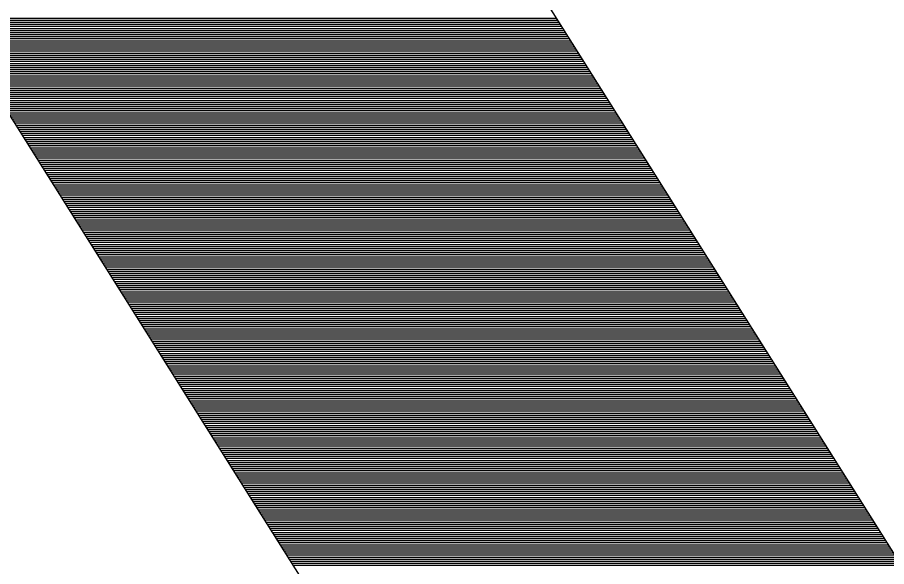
# Model space of a CAD drawing. Extents: x 1398460 to 1408037, y 380768 to 383968.
# Drawn here: x 1399834.677 to 1399838.903, y 382458.463 to 382461.133 of the extents above; entities that cross this region are included whole.
import ezdxf

# ---------------------------------------------------------------- set-up
doc = ezdxf.new("R2010")
doc.units = 0
doc.layers.add('Default', color=7, linetype='Continuous')

msp = doc.modelspace()

# ---------------------------------------------------------------- linework, layer by layer
at = {"layer": 'Default'}
for p, q in [((1399840.4378, 382456.147), (1399825.4767, 382479.8858)), ((1399838.3228, 382454.814), (1399823.3617, 382478.5528)), ((1399837.2985, 382461.1281), (1399834.3434, 382461.1281)), ((1399837.3048, 382461.1181), (1399834.3497, 382461.1181)), ((1399837.3111, 382461.1081), (1399834.356, 382461.1081)), ((1399837.3174, 382461.0981), (1399834.3623, 382461.0981)), ((1399837.3237, 382461.0881), (1399834.3686, 382461.0881)), ((1399837.33, 382461.0781), (1399834.3749, 382461.0781)), ((1399837.3363, 382461.0681), (1399834.3812, 382461.0681)), ((1399837.3426, 382461.0581), (1399834.3875, 382461.0581)), ((1399837.3489, 382461.0481), (1399834.3938, 382461.0481)), ((1399837.3552, 382461.0381), (1399834.4002, 382461.0381)), ((1399837.3615, 382461.0281), (1399834.4065, 382461.0281)), ((1399837.3678, 382461.0181), (1399834.4128, 382461.0181)), ((1399837.3741, 382461.0081), (1399834.4191, 382461.0081)), ((1399837.3804, 382460.9981), (1399834.4254, 382460.9981)), ((1399837.3867, 382460.9881), (1399834.4317, 382460.9881)), ((1399837.393, 382460.9781), (1399834.438, 382460.9781)), ((1399837.3994, 382460.9681), (1399834.4443, 382460.9681)), ((1399837.4057, 382460.9581), (1399834.4506, 382460.9581)), ((1399837.412, 382460.9481), (1399834.4569, 382460.9481)), ((1399837.4183, 382460.9381), (1399834.4632, 382460.9381)), ((1399837.4246, 382460.9281), (1399834.4695, 382460.9281)), ((1399837.4309, 382460.9181), (1399834.4758, 382460.9181)), ((1399837.4372, 382460.9081), (1399834.4821, 382460.9081)), ((1399837.4435, 382460.8981), (1399834.4884, 382460.8981)), ((1399837.4498, 382460.8881), (1399834.4947, 382460.8881)), ((1399837.4561, 382460.8781), (1399834.501, 382460.8781)), ((1399837.4624, 382460.8681), (1399834.5073, 382460.8681)), ((1399837.4687, 382460.8581), (1399834.5136, 382460.8581)), ((1399837.475, 382460.8481), (1399834.5199, 382460.8481)), ((1399837.4813, 382460.8381), (1399834.5262, 382460.8381)), ((1399837.4876, 382460.8281), (1399834.5325, 382460.8281)), ((1399837.4939, 382460.8181), (1399834.5388, 382460.8181)), ((1399837.5002, 382460.8081), (1399834.5451, 382460.8081)), ((1399837.5065, 382460.7981), (1399834.5514, 382460.7981)), ((1399837.5128, 382460.7881), (1399834.5577, 382460.7881)), ((1399837.5191, 382460.7781), (1399834.564, 382460.7781)), ((1399837.5254, 382460.7681), (1399834.5703, 382460.7681)), ((1399837.5317, 382460.7581), (1399834.5766, 382460.7581)), ((1399837.538, 382460.7481), (1399834.5829, 382460.7481)), ((1399837.5443, 382460.7381), (1399834.5892, 382460.7381)), ((1399837.5506, 382460.7281), (1399834.5955, 382460.7281)), ((1399837.5569, 382460.7181), (1399834.6018, 382460.7181)), ((1399837.5632, 382460.7081), (1399834.6081, 382460.7081)), ((1399837.5695, 382460.6981), (1399834.6144, 382460.6981)), ((1399837.5758, 382460.6881), (1399834.6207, 382460.6881)), ((1399837.5821, 382460.6781), (1399834.627, 382460.6781)), ((1399837.5884, 382460.6681), (1399834.6333, 382460.6681)), ((1399837.5947, 382460.6581), (1399834.6396, 382460.6581)), ((1399837.601, 382460.6481), (1399834.6459, 382460.6481)), ((1399837.6073, 382460.6381), (1399834.6522, 382460.6381)), ((1399837.6136, 382460.6281), (1399834.6585, 382460.6281)), ((1399837.6199, 382460.6181), (1399834.6649, 382460.6181)), ((1399837.6262, 382460.6081), (1399834.6712, 382460.6081)), ((1399837.6325, 382460.5981), (1399834.6775, 382460.5981)), ((1399837.6388, 382460.5881), (1399834.6838, 382460.5881)), ((1399837.6451, 382460.5781), (1399834.6901, 382460.5781)), ((1399837.6514, 382460.5681), (1399834.6964, 382460.5681)), ((1399837.6577, 382460.5581), (1399834.7027, 382460.5581)), ((1399837.6641, 382460.5481), (1399834.709, 382460.5481)), ((1399837.6704, 382460.5381), (1399834.7153, 382460.5381)), ((1399837.6767, 382460.5281), (1399834.7216, 382460.5281)), ((1399837.683, 382460.5181), (1399834.7279, 382460.5181)), ((1399837.6893, 382460.5081), (1399834.7342, 382460.5081)), ((1399837.6956, 382460.4981), (1399834.7405, 382460.4981)), ((1399837.7019, 382460.4881), (1399834.7468, 382460.4881)), ((1399837.7082, 382460.4781), (1399834.7531, 382460.4781)), ((1399837.7145, 382460.4681), (1399834.7594, 382460.4681)), ((1399837.7208, 382460.4581), (1399834.7657, 382460.4581)), ((1399837.7271, 382460.4481), (1399834.772, 382460.4481)), ((1399837.7334, 382460.4381), (1399834.7783, 382460.4381)), ((1399837.7397, 382460.4281), (1399834.7846, 382460.4281)), ((1399837.746, 382460.4181), (1399834.7909, 382460.4181)), ((1399837.7523, 382460.4081), (1399834.7972, 382460.4081)), ((1399837.7586, 382460.3981), (1399834.8035, 382460.3981)), ((1399837.7649, 382460.3881), (1399834.8098, 382460.3881)), ((1399837.7712, 382460.3781), (1399834.8161, 382460.3781)), ((1399837.7775, 382460.3681), (1399834.8224, 382460.3681)), ((1399837.7838, 382460.3581), (1399834.8287, 382460.3581)), ((1399837.7901, 382460.3481), (1399834.835, 382460.3481)), ((1399837.7964, 382460.3381), (1399834.8413, 382460.3381)), ((1399837.8027, 382460.3281), (1399834.8476, 382460.3281)), ((1399837.809, 382460.3181), (1399834.8539, 382460.3181)), ((1399837.8153, 382460.3081), (1399834.8602, 382460.3081)), ((1399837.8216, 382460.2981), (1399834.8665, 382460.2981)), ((1399837.8279, 382460.2881), (1399834.8728, 382460.2881)), ((1399837.8342, 382460.2781), (1399834.8791, 382460.2781)), ((1399837.8405, 382460.2681), (1399834.8854, 382460.2681)), ((1399837.8468, 382460.2581), (1399834.8917, 382460.2581)), ((1399837.8531, 382460.2481), (1399834.898, 382460.2481)), ((1399837.8594, 382460.2381), (1399834.9043, 382460.2381)), ((1399837.8657, 382460.2281), (1399834.9106, 382460.2281)), ((1399837.872, 382460.2181), (1399834.9169, 382460.2181)), ((1399837.8783, 382460.2081), (1399834.9232, 382460.2081)), ((1399837.8846, 382460.1981), (1399834.9296, 382460.1981)), ((1399837.8909, 382460.1881), (1399834.9359, 382460.1881)), ((1399837.8972, 382460.1781), (1399834.9422, 382460.1781)), ((1399837.9035, 382460.1681), (1399834.9485, 382460.1681)), ((1399837.9098, 382460.1581), (1399834.9548, 382460.1581)), ((1399837.9161, 382460.1481), (1399834.9611, 382460.1481)), ((1399837.9224, 382460.1381), (1399834.9674, 382460.1381)), ((1399837.9288, 382460.1281), (1399834.9737, 382460.1281)), ((1399837.9351, 382460.1181), (1399834.98, 382460.1181)), ((1399837.9414, 382460.1081), (1399834.9863, 382460.1081)), ((1399837.9477, 382460.0981), (1399834.9926, 382460.0981)), ((1399837.954, 382460.0881), (1399834.9989, 382460.0881)), ((1399837.9603, 382460.0781), (1399835.0052, 382460.0781)), ((1399837.9666, 382460.0681), (1399835.0115, 382460.0681)), ((1399837.9729, 382460.0581), (1399835.0178, 382460.0581)), ((1399837.9792, 382460.0481), (1399835.0241, 382460.0481)), ((1399837.9855, 382460.0381), (1399835.0304, 382460.0381)), ((1399837.9918, 382460.0281), (1399835.0367, 382460.0281)), ((1399837.9981, 382460.0181), (1399835.043, 382460.0181)), ((1399838.0044, 382460.0081), (1399835.0493, 382460.0081)), ((1399838.0107, 382459.9981), (1399835.0556, 382459.9981)), ((1399838.017, 382459.9881), (1399835.0619, 382459.9881)), ((1399838.0233, 382459.9781), (1399835.0682, 382459.9781)), ((1399838.0296, 382459.9681), (1399835.0745, 382459.9681)), ((1399838.0359, 382459.9581), (1399835.0808, 382459.9581)), ((1399838.0422, 382459.9481), (1399835.0871, 382459.9481)), ((1399838.0485, 382459.9381), (1399835.0934, 382459.9381)), ((1399838.0548, 382459.9281), (1399835.0997, 382459.9281)), ((1399838.0611, 382459.9181), (1399835.106, 382459.9181)), ((1399838.0674, 382459.9081), (1399835.1123, 382459.9081)), ((1399838.0737, 382459.8981), (1399835.1186, 382459.8981)), ((1399838.08, 382459.8881), (1399835.1249, 382459.8881)), ((1399838.0863, 382459.8781), (1399835.1312, 382459.8781)), ((1399838.0926, 382459.8681), (1399835.1375, 382459.8681)), ((1399838.0989, 382459.8581), (1399835.1438, 382459.8581)), ((1399838.1052, 382459.8481), (1399835.1501, 382459.8481)), ((1399838.1115, 382459.8381), (1399835.1564, 382459.8381)), ((1399838.1178, 382459.8281), (1399835.1627, 382459.8281)), ((1399838.1241, 382459.8181), (1399835.169, 382459.8181)), ((1399838.1304, 382459.8081), (1399835.1753, 382459.8081)), ((1399838.1367, 382459.7981), (1399835.1816, 382459.7981)), ((1399838.143, 382459.7881), (1399835.188, 382459.7881)), ((1399838.1493, 382459.7781), (1399835.1943, 382459.7781)), ((1399838.1556, 382459.7681), (1399835.2006, 382459.7681)), ((1399838.1619, 382459.7581), (1399835.2069, 382459.7581)), ((1399838.1682, 382459.7481), (1399835.2132, 382459.7481)), ((1399838.1745, 382459.7381), (1399835.2195, 382459.7381)), ((1399838.1808, 382459.7281), (1399835.2258, 382459.7281)), ((1399838.1872, 382459.7181), (1399835.2321, 382459.7181)), ((1399838.1935, 382459.7081), (1399835.2384, 382459.7081)), ((1399838.1998, 382459.6981), (1399835.2447, 382459.6981)), ((1399838.2061, 382459.6881), (1399835.251, 382459.6881)), ((1399838.2124, 382459.6781), (1399835.2573, 382459.6781)), ((1399838.2187, 382459.6681), (1399835.2636, 382459.6681)), ((1399838.225, 382459.6581), (1399835.2699, 382459.6581)), ((1399838.2313, 382459.6481), (1399835.2762, 382459.6481)), ((1399838.2376, 382459.6381), (1399835.2825, 382459.6381)), ((1399838.2439, 382459.6281), (1399835.2888, 382459.6281)), ((1399838.2502, 382459.6181), (1399835.2951, 382459.6181)), ((1399838.2565, 382459.6081), (1399835.3014, 382459.6081)), ((1399838.2628, 382459.5981), (1399835.3077, 382459.5981)), ((1399838.2691, 382459.5881), (1399835.314, 382459.5881)), ((1399838.2754, 382459.5781), (1399835.3203, 382459.5781)), ((1399838.2817, 382459.5681), (1399835.3266, 382459.5681)), ((1399838.288, 382459.5581), (1399835.3329, 382459.5581)), ((1399838.2943, 382459.5481), (1399835.3392, 382459.5481)), ((1399838.3006, 382459.5381), (1399835.3455, 382459.5381)), ((1399838.3069, 382459.5281), (1399835.3518, 382459.5281)), ((1399838.3132, 382459.5181), (1399835.3581, 382459.5181)), ((1399838.3195, 382459.5081), (1399835.3644, 382459.5081)), ((1399838.3258, 382459.4981), (1399835.3707, 382459.4981)), ((1399838.3321, 382459.4881), (1399835.377, 382459.4881)), ((1399838.3384, 382459.4781), (1399835.3833, 382459.4781)), ((1399838.3447, 382459.4681), (1399835.3896, 382459.4681)), ((1399838.351, 382459.4581), (1399835.3959, 382459.4581)), ((1399838.3573, 382459.4481), (1399835.4022, 382459.4481)), ((1399838.3636, 382459.4381), (1399835.4085, 382459.4381)), ((1399838.3699, 382459.4281), (1399835.4148, 382459.4281)), ((1399838.3762, 382459.4181), (1399835.4211, 382459.4181)), ((1399838.3825, 382459.4081), (1399835.4274, 382459.4081)), ((1399838.3888, 382459.3981), (1399835.4337, 382459.3981)), ((1399838.3951, 382459.3881), (1399835.44, 382459.3881)), ((1399838.4014, 382459.3781), (1399835.4463, 382459.3781)), ((1399838.4077, 382459.3681), (1399835.4527, 382459.3681)), ((1399838.414, 382459.3581), (1399835.459, 382459.3581)), ((1399838.4203, 382459.3481), (1399835.4653, 382459.3481)), ((1399838.4266, 382459.3381), (1399835.4716, 382459.3381)), ((1399838.4329, 382459.3281), (1399835.4779, 382459.3281)), ((1399838.4392, 382459.3181), (1399835.4842, 382459.3181)), ((1399838.4455, 382459.3081), (1399835.4905, 382459.3081)), ((1399838.4519, 382459.2981), (1399835.4968, 382459.2981)), ((1399838.4582, 382459.2881), (1399835.5031, 382459.2881)), ((1399838.4645, 382459.2781), (1399835.5094, 382459.2781)), ((1399838.4708, 382459.2681), (1399835.5157, 382459.2681)), ((1399838.4771, 382459.2581), (1399835.522, 382459.2581)), ((1399838.4834, 382459.2481), (1399835.5283, 382459.2481)), ((1399838.4897, 382459.2381), (1399835.5346, 382459.2381)), ((1399838.496, 382459.2281), (1399835.5409, 382459.2281)), ((1399838.5023, 382459.2181), (1399835.5472, 382459.2181)), ((1399838.5086, 382459.2081), (1399835.5535, 382459.2081)), ((1399838.5149, 382459.1981), (1399835.5598, 382459.1981)), ((1399838.5212, 382459.1881), (1399835.5661, 382459.1881)), ((1399838.5275, 382459.1781), (1399835.5724, 382459.1781)), ((1399838.5338, 382459.1681), (1399835.5787, 382459.1681)), ((1399838.5401, 382459.1581), (1399835.585, 382459.1581)), ((1399838.5464, 382459.1481), (1399835.5913, 382459.1481)), ((1399838.5527, 382459.1381), (1399835.5976, 382459.1381)), ((1399838.559, 382459.1281), (1399835.6039, 382459.1281)), ((1399838.5653, 382459.1181), (1399835.6102, 382459.1181)), ((1399838.5716, 382459.1081), (1399835.6165, 382459.1081)), ((1399838.5779, 382459.0981), (1399835.6228, 382459.0981)), ((1399838.5842, 382459.0881), (1399835.6291, 382459.0881)), ((1399838.5905, 382459.0781), (1399835.6354, 382459.0781)), ((1399838.5968, 382459.0681), (1399835.6417, 382459.0681)), ((1399838.6031, 382459.0581), (1399835.648, 382459.0581)), ((1399838.6094, 382459.0481), (1399835.6543, 382459.0481)), ((1399838.6157, 382459.0381), (1399835.6606, 382459.0381)), ((1399838.622, 382459.0281), (1399835.6669, 382459.0281)), ((1399838.6283, 382459.0181), (1399835.6732, 382459.0181)), ((1399838.6346, 382459.0081), (1399835.6795, 382459.0081)), ((1399838.6409, 382458.9981), (1399835.6858, 382458.9981)), ((1399838.6472, 382458.9881), (1399835.6921, 382458.9881)), ((1399838.6535, 382458.9781), (1399835.6984, 382458.9781)), ((1399838.6598, 382458.9681), (1399835.7047, 382458.9681)), ((1399838.6661, 382458.9581), (1399835.711, 382458.9581)), ((1399838.6724, 382458.9481), (1399835.7174, 382458.9481)), ((1399838.6787, 382458.9381), (1399835.7237, 382458.9381)), ((1399838.685, 382458.9281), (1399835.73, 382458.9281)), ((1399838.6913, 382458.9181), (1399835.7363, 382458.9181)), ((1399838.6976, 382458.9081), (1399835.7426, 382458.9081)), ((1399838.7039, 382458.8981), (1399835.7489, 382458.8981)), ((1399838.7102, 382458.8881), (1399835.7552, 382458.8881)), ((1399838.7166, 382458.8781), (1399835.7615, 382458.8781)), ((1399838.7229, 382458.8681), (1399835.7678, 382458.8681)), ((1399838.7292, 382458.8581), (1399835.7741, 382458.8581)), ((1399838.7355, 382458.8481), (1399835.7804, 382458.8481)), ((1399838.7418, 382458.8381), (1399835.7867, 382458.8381)), ((1399838.7481, 382458.8281), (1399835.793, 382458.8281)), ((1399838.7544, 382458.8181), (1399835.7993, 382458.8181)), ((1399838.7607, 382458.8081), (1399835.8056, 382458.8081)), ((1399838.767, 382458.7981), (1399835.8119, 382458.7981)), ((1399838.7733, 382458.7881), (1399835.8182, 382458.7881)), ((1399838.7796, 382458.7781), (1399835.8245, 382458.7781)), ((1399838.7859, 382458.7681), (1399835.8308, 382458.7681)), ((1399838.7922, 382458.7581), (1399835.8371, 382458.7581)), ((1399838.7985, 382458.7481), (1399835.8434, 382458.7481)), ((1399838.8048, 382458.7381), (1399835.8497, 382458.7381)), ((1399838.8111, 382458.7281), (1399835.856, 382458.7281)), ((1399838.8174, 382458.7181), (1399835.8623, 382458.7181)), ((1399838.8237, 382458.7081), (1399835.8686, 382458.7081)), ((1399838.83, 382458.6981), (1399835.8749, 382458.6981)), ((1399838.8363, 382458.6881), (1399835.8812, 382458.6881)), ((1399838.8426, 382458.6781), (1399835.8875, 382458.6781)), ((1399838.8489, 382458.6681), (1399835.8938, 382458.6681)), ((1399838.8552, 382458.6581), (1399835.9001, 382458.6581)), ((1399838.8615, 382458.6481), (1399835.9064, 382458.6481)), ((1399838.8678, 382458.6381), (1399835.9127, 382458.6381)), ((1399838.8741, 382458.6281), (1399835.919, 382458.6281)), ((1399838.8804, 382458.6181), (1399835.9253, 382458.6181)), ((1399838.8867, 382458.6081), (1399835.9316, 382458.6081)), ((1399838.893, 382458.5981), (1399835.9379, 382458.5981)), ((1399838.8993, 382458.5881), (1399835.9442, 382458.5881)), ((1399838.9056, 382458.5781), (1399835.9505, 382458.5781)), ((1399838.9119, 382458.5681), (1399835.9568, 382458.5681)), ((1399838.9182, 382458.5581), (1399835.9631, 382458.5581)), ((1399838.9245, 382458.5481), (1399835.9694, 382458.5481)), ((1399838.9308, 382458.5381), (1399835.9758, 382458.5381)), ((1399838.9371, 382458.5281), (1399835.9821, 382458.5281)), ((1399838.9434, 382458.5181), (1399835.9884, 382458.5181)), ((1399838.9497, 382458.5081), (1399835.9947, 382458.5081)), ((1399838.956, 382458.4981), (1399836.001, 382458.4981)), ((1399838.9623, 382458.4881), (1399836.0073, 382458.4881)), ((1399838.9686, 382458.4781), (1399836.0136, 382458.4781)), ((1399838.975, 382458.4681), (1399836.0199, 382458.4681))]:
    msp.add_line(p, q, dxfattribs=at)

doc.saveas('drawing.dxf')
